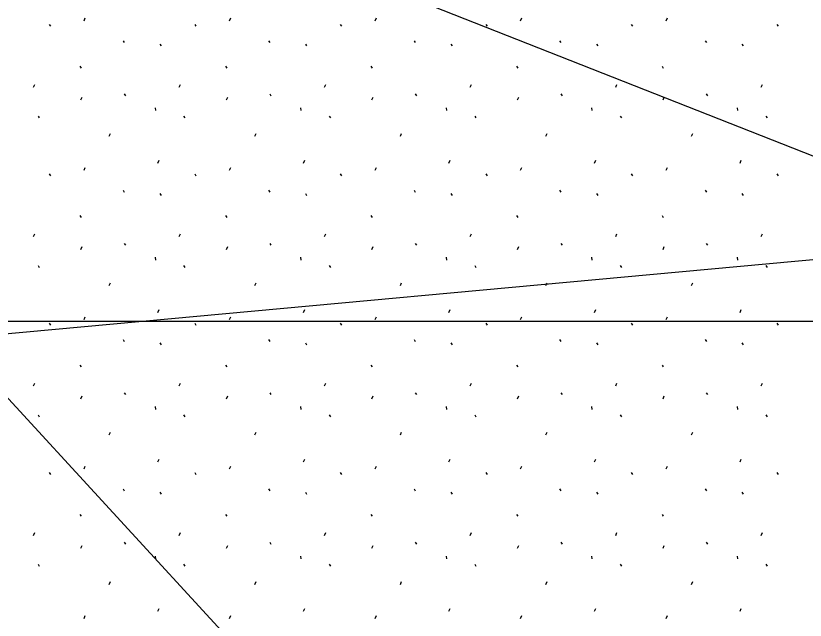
# Model space of a CAD drawing. Extents: x 419101 to 420177, y 4451541 to 4452254.
# Drawn here: x 420080.61 to 420089.61, y 4452011.03 to 4452017.92 of the extents above; entities that cross this region are included whole.
import ezdxf

# ---------------------------------------------------------------- set-up
doc = ezdxf.new("R2010")
doc.units = 0
for name, color, linetype in [('3_HALİHAZIR', 7, 'Continuous'), ('Level 1', 7, 'Continuous'), ('Level 61', 7, 'Continuous')]:
    doc.layers.add(name, color=color, linetype=linetype)

msp = doc.modelspace()

# ---------------------------------------------------------------- linework, layer by layer
at = {"layer": '3_HALİHAZIR'}
for p, q in [((420071.3375, 4452023.5505), (420088.1652, 4452005.2457)), ((420067.3846, 4452013.0899), (420092.1272, 4452015.3666))]:
    msp.add_line(p, q, dxfattribs=at)
msp.add_lwpolyline([(420067.3846, 4452013.0899), (420071.3375, 4452023.5505), (420092.1272, 4452015.3666), (420088.1652, 4452005.2457)], close=True, dxfattribs=at)
at = {"layer": 'Level 1'}
msp.add_lwpolyline([(420078.982, 4452029.221), (420094.216, 4452029.221), (420094.216, 4452014.436), (420078.982, 4452014.436)], close=True, dxfattribs=at)
at = {"layer": 'Level 61'}
for p, q in [((420081.3897, 4452017.8611), (420081.4039, 4452017.8931)), ((420083.0483, 4452017.8611), (420083.0625, 4452017.8931)), ((420084.7069, 4452017.8611), (420084.7211, 4452017.8931)), ((420086.3655, 4452017.8611), (420086.3797, 4452017.8931)), ((420088.0241, 4452017.8611), (420088.0383, 4452017.8931)), ((420080.9921, 4452017.8195), (420081.0063, 4452017.7983)), ((420082.6507, 4452017.8195), (420082.6649, 4452017.7983)), ((420084.3093, 4452017.8195), (420084.3235, 4452017.7983)), ((420085.9679, 4452017.8195), (420085.9821, 4452017.7983)), ((420087.6265, 4452017.8195), (420087.6407, 4452017.7983)), ((420089.2851, 4452017.8195), (420089.2993, 4452017.7983)), ((420081.8337, 4452017.6337), (420081.8479, 4452017.6123)), ((420082.2535, 4452017.5953), (420082.2677, 4452017.5739)), ((420083.4923, 4452017.6337), (420083.5065, 4452017.6123)), ((420083.9121, 4452017.5953), (420083.9263, 4452017.5739)), ((420085.1509, 4452017.6337), (420085.1651, 4452017.6123)), ((420085.5707, 4452017.5953), (420085.5849, 4452017.5739)), ((420086.8095, 4452017.6337), (420086.8237, 4452017.6123)), ((420087.2293, 4452017.5953), (420087.2435, 4452017.5739)), ((420088.4681, 4452017.6337), (420088.4823, 4452017.6123)), ((420088.8879, 4452017.5953), (420088.9021, 4452017.5739)), ((420081.3425, 4452017.3431), (420081.3567, 4452017.3217)), ((420083.0011, 4452017.3431), (420083.0153, 4452017.3217)), ((420084.6597, 4452017.3431), (420084.6739, 4452017.3217)), ((420086.3183, 4452017.3431), (420086.3325, 4452017.3217)), ((420087.9769, 4452017.3431), (420087.9911, 4452017.3217)), ((420080.8143, 4452017.1045), (420080.8285, 4452017.1363)), ((420082.4729, 4452017.1045), (420082.4871, 4452017.1363)), ((420084.1315, 4452017.1045), (420084.1457, 4452017.1363)), ((420085.7901, 4452017.1045), (420085.8043, 4452017.1363)), ((420087.4487, 4452017.1045), (420087.4629, 4452017.1363)), ((420089.1073, 4452017.1045), (420089.1215, 4452017.1363)), ((420081.3541, 4452016.9587), (420081.3685, 4452016.9907)), ((420081.8471, 4452017.0277), (420081.8613, 4452017.0063)), ((420083.0127, 4452016.9587), (420083.0271, 4452016.9907)), ((420083.5057, 4452017.0277), (420083.5199, 4452017.0063)), ((420084.6713, 4452016.9587), (420084.6857, 4452016.9907)), ((420085.1643, 4452017.0277), (420085.1785, 4452017.0063)), ((420086.3299, 4452016.9587), (420086.3443, 4452016.9907)), ((420086.8229, 4452017.0277), (420086.8371, 4452017.0063)), ((420087.9885, 4452016.9587), (420088.0029, 4452016.9907)), ((420088.4815, 4452017.0277), (420088.4957, 4452017.0063)), ((420082.1987, 4452016.8695), (420082.2023, 4452016.8375)), ((420083.8573, 4452016.8695), (420083.8609, 4452016.8375)), ((420085.5159, 4452016.8695), (420085.5195, 4452016.8375)), ((420087.1745, 4452016.8695), (420087.1781, 4452016.8375)), ((420088.8331, 4452016.8695), (420088.8367, 4452016.8375)), ((420080.8661, 4452016.7755), (420080.8801, 4452016.7541)), ((420082.5247, 4452016.7755), (420082.5387, 4452016.7541)), ((420084.1833, 4452016.7755), (420084.1973, 4452016.7541)), ((420085.8419, 4452016.7755), (420085.8559, 4452016.7541)), ((420087.5005, 4452016.7755), (420087.5145, 4452016.7541)), ((420089.1591, 4452016.7755), (420089.1731, 4452016.7541)), ((420081.6773, 4452016.5467), (420081.6917, 4452016.5787)), ((420083.3359, 4452016.5467), (420083.3503, 4452016.5787)), ((420084.9945, 4452016.5467), (420085.0089, 4452016.5787)), ((420086.6531, 4452016.5467), (420086.6675, 4452016.5787)), ((420088.3117, 4452016.5467), (420088.3261, 4452016.5787)), ((420082.2317, 4452016.2407), (420082.2457, 4452016.2727)), ((420083.8903, 4452016.2407), (420083.9043, 4452016.2727)), ((420085.5489, 4452016.2407), (420085.5629, 4452016.2727)), ((420087.2075, 4452016.2407), (420087.2215, 4452016.2727)), ((420088.8661, 4452016.2407), (420088.8801, 4452016.2727)), ((420081.3897, 4452016.1591), (420081.4039, 4452016.1911)), ((420083.0483, 4452016.1591), (420083.0625, 4452016.1911)), ((420084.7069, 4452016.1591), (420084.7211, 4452016.1911)), ((420086.3655, 4452016.1591), (420086.3797, 4452016.1911)), ((420088.0241, 4452016.1591), (420088.0383, 4452016.1911)), ((420080.9921, 4452016.1175), (420081.0063, 4452016.0963)), ((420082.6507, 4452016.1175), (420082.6649, 4452016.0963)), ((420084.3093, 4452016.1175), (420084.3235, 4452016.0963)), ((420085.9679, 4452016.1175), (420085.9821, 4452016.0963)), ((420087.6265, 4452016.1175), (420087.6407, 4452016.0963)), ((420089.2851, 4452016.1175), (420089.2993, 4452016.0963)), ((420081.8337, 4452015.9317), (420081.8479, 4452015.9103)), ((420082.2535, 4452015.8933), (420082.2677, 4452015.8719)), ((420083.4923, 4452015.9317), (420083.5065, 4452015.9103)), ((420083.9121, 4452015.8933), (420083.9263, 4452015.8719)), ((420085.1509, 4452015.9317), (420085.1651, 4452015.9103)), ((420085.5707, 4452015.8933), (420085.5849, 4452015.8719)), ((420086.8095, 4452015.9317), (420086.8237, 4452015.9103)), ((420087.2293, 4452015.8933), (420087.2435, 4452015.8719)), ((420088.4681, 4452015.9317), (420088.4823, 4452015.9103)), ((420088.8879, 4452015.8933), (420088.9021, 4452015.8719)), ((420081.3425, 4452015.6411), (420081.3567, 4452015.6197)), ((420083.0011, 4452015.6411), (420083.0153, 4452015.6197)), ((420084.6597, 4452015.6411), (420084.6739, 4452015.6197)), ((420086.3183, 4452015.6411), (420086.3325, 4452015.6197)), ((420087.9769, 4452015.6411), (420087.9911, 4452015.6197)), ((420080.8143, 4452015.4025), (420080.8285, 4452015.4343)), ((420082.4729, 4452015.4025), (420082.4871, 4452015.4343)), ((420084.1315, 4452015.4025), (420084.1457, 4452015.4343)), ((420085.7901, 4452015.4025), (420085.8043, 4452015.4343)), ((420087.4487, 4452015.4025), (420087.4629, 4452015.4343)), ((420089.1073, 4452015.4025), (420089.1215, 4452015.4343)), ((420081.3541, 4452015.2567), (420081.3685, 4452015.2887)), ((420081.8471, 4452015.3257), (420081.8613, 4452015.3043)), ((420083.0127, 4452015.2567), (420083.0271, 4452015.2887)), ((420083.5057, 4452015.3257), (420083.5199, 4452015.3043)), ((420084.6713, 4452015.2567), (420084.6857, 4452015.2887)), ((420085.1643, 4452015.3257), (420085.1785, 4452015.3043)), ((420086.3299, 4452015.2567), (420086.3443, 4452015.2887)), ((420086.8229, 4452015.3257), (420086.8371, 4452015.3043)), ((420087.9885, 4452015.2567), (420088.0029, 4452015.2887)), ((420088.4815, 4452015.3257), (420088.4957, 4452015.3043)), ((420082.1987, 4452015.1675), (420082.2023, 4452015.1355)), ((420083.8573, 4452015.1675), (420083.8609, 4452015.1355)), ((420085.5159, 4452015.1675), (420085.5195, 4452015.1355)), ((420087.1745, 4452015.1675), (420087.1781, 4452015.1355)), ((420088.8331, 4452015.1675), (420088.8367, 4452015.1355)), ((420080.8661, 4452015.0735), (420080.8801, 4452015.0521)), ((420082.5247, 4452015.0735), (420082.5387, 4452015.0521)), ((420084.1833, 4452015.0735), (420084.1973, 4452015.0521)), ((420085.8419, 4452015.0735), (420085.8559, 4452015.0521)), ((420087.5005, 4452015.0735), (420087.5145, 4452015.0521)), ((420089.1591, 4452015.0735), (420089.1731, 4452015.0521)), ((420081.6773, 4452014.8447), (420081.6917, 4452014.8767)), ((420083.3359, 4452014.8447), (420083.3503, 4452014.8767)), ((420084.9945, 4452014.8447), (420085.0089, 4452014.8767)), ((420086.6531, 4452014.8447), (420086.6675, 4452014.8767)), ((420088.3117, 4452014.8447), (420088.3261, 4452014.8767)), ((420082.2317, 4452014.5387), (420082.2457, 4452014.5707)), ((420083.8903, 4452014.5387), (420083.9043, 4452014.5707)), ((420085.5489, 4452014.5387), (420085.5629, 4452014.5707)), ((420087.2075, 4452014.5387), (420087.2215, 4452014.5707)), ((420088.8661, 4452014.5387), (420088.8801, 4452014.5707)), ((420081.3897, 4452014.4571), (420081.4039, 4452014.4891)), ((420083.0483, 4452014.4571), (420083.0625, 4452014.4891)), ((420084.7069, 4452014.4571), (420084.7211, 4452014.4891)), ((420086.3655, 4452014.4571), (420086.3797, 4452014.4891)), ((420088.0241, 4452014.4571), (420088.0383, 4452014.4891)), ((420080.9921, 4452014.4155), (420081.0063, 4452014.3943)), ((420082.6507, 4452014.4155), (420082.6649, 4452014.3943)), ((420084.3093, 4452014.4155), (420084.3235, 4452014.3943)), ((420085.9679, 4452014.4155), (420085.9821, 4452014.3943)), ((420087.6265, 4452014.4155), (420087.6407, 4452014.3943)), ((420089.2851, 4452014.4155), (420089.2993, 4452014.3943)), ((420081.8337, 4452014.2297), (420081.8479, 4452014.2083)), ((420082.2535, 4452014.1913), (420082.2677, 4452014.1699)), ((420083.4923, 4452014.2297), (420083.5065, 4452014.2083)), ((420083.9121, 4452014.1913), (420083.9263, 4452014.1699)), ((420085.1509, 4452014.2297), (420085.1651, 4452014.2083)), ((420085.5707, 4452014.1913), (420085.5849, 4452014.1699)), ((420086.8095, 4452014.2297), (420086.8237, 4452014.2083)), ((420087.2293, 4452014.1913), (420087.2435, 4452014.1699)), ((420088.4681, 4452014.2297), (420088.4823, 4452014.2083)), ((420088.8879, 4452014.1913), (420088.9021, 4452014.1699)), ((420081.3425, 4452013.9391), (420081.3567, 4452013.9177)), ((420083.0011, 4452013.9391), (420083.0153, 4452013.9177)), ((420084.6597, 4452013.9391), (420084.6739, 4452013.9177)), ((420086.3183, 4452013.9391), (420086.3325, 4452013.9177)), ((420087.9769, 4452013.9391), (420087.9911, 4452013.9177)), ((420080.8143, 4452013.7005), (420080.8285, 4452013.7323)), ((420082.4729, 4452013.7005), (420082.4871, 4452013.7323)), ((420084.1315, 4452013.7005), (420084.1457, 4452013.7323)), ((420085.7901, 4452013.7005), (420085.8043, 4452013.7323)), ((420087.4487, 4452013.7005), (420087.4629, 4452013.7323)), ((420089.1073, 4452013.7005), (420089.1215, 4452013.7323)), ((420081.3541, 4452013.5547), (420081.3685, 4452013.5867)), ((420081.8471, 4452013.6237), (420081.8613, 4452013.6023)), ((420083.0127, 4452013.5547), (420083.0271, 4452013.5867)), ((420083.5057, 4452013.6237), (420083.5199, 4452013.6023)), ((420084.6713, 4452013.5547), (420084.6857, 4452013.5867)), ((420085.1643, 4452013.6237), (420085.1785, 4452013.6023)), ((420086.3299, 4452013.5547), (420086.3443, 4452013.5867)), ((420086.8229, 4452013.6237), (420086.8371, 4452013.6023)), ((420087.9885, 4452013.5547), (420088.0029, 4452013.5867)), ((420088.4815, 4452013.6237), (420088.4957, 4452013.6023)), ((420082.1987, 4452013.4655), (420082.2023, 4452013.4335)), ((420083.8573, 4452013.4655), (420083.8609, 4452013.4335)), ((420085.5159, 4452013.4655), (420085.5195, 4452013.4335)), ((420087.1745, 4452013.4655), (420087.1781, 4452013.4335)), ((420088.8331, 4452013.4655), (420088.8367, 4452013.4335)), ((420080.8661, 4452013.3715), (420080.8801, 4452013.3501)), ((420082.5247, 4452013.3715), (420082.5387, 4452013.3501)), ((420084.1833, 4452013.3715), (420084.1973, 4452013.3501)), ((420085.8419, 4452013.3715), (420085.8559, 4452013.3501)), ((420087.5005, 4452013.3715), (420087.5145, 4452013.3501)), ((420089.1591, 4452013.3715), (420089.1731, 4452013.3501)), ((420081.6773, 4452013.1427), (420081.6917, 4452013.1747)), ((420083.3359, 4452013.1427), (420083.3503, 4452013.1747)), ((420084.9945, 4452013.1427), (420085.0089, 4452013.1747)), ((420086.6531, 4452013.1427), (420086.6675, 4452013.1747)), ((420088.3117, 4452013.1427), (420088.3261, 4452013.1747)), ((420082.2317, 4452012.8367), (420082.2457, 4452012.8687)), ((420083.8903, 4452012.8367), (420083.9043, 4452012.8687)), ((420085.5489, 4452012.8367), (420085.5629, 4452012.8687)), ((420087.2075, 4452012.8367), (420087.2215, 4452012.8687)), ((420088.8661, 4452012.8367), (420088.8801, 4452012.8687)), ((420081.3897, 4452012.7551), (420081.4039, 4452012.7871)), ((420083.0483, 4452012.7551), (420083.0625, 4452012.7871)), ((420084.7069, 4452012.7551), (420084.7211, 4452012.7871)), ((420086.3655, 4452012.7551), (420086.3797, 4452012.7871)), ((420088.0241, 4452012.7551), (420088.0383, 4452012.7871)), ((420080.9921, 4452012.7135), (420081.0063, 4452012.6923)), ((420082.6507, 4452012.7135), (420082.6649, 4452012.6923)), ((420084.3093, 4452012.7135), (420084.3235, 4452012.6923)), ((420085.9679, 4452012.7135), (420085.9821, 4452012.6923)), ((420087.6265, 4452012.7135), (420087.6407, 4452012.6923)), ((420089.2851, 4452012.7135), (420089.2993, 4452012.6923)), ((420081.8337, 4452012.5277), (420081.8479, 4452012.5063)), ((420082.2535, 4452012.4893), (420082.2677, 4452012.4679)), ((420083.4923, 4452012.5277), (420083.5065, 4452012.5063)), ((420083.9121, 4452012.4893), (420083.9263, 4452012.4679)), ((420085.1509, 4452012.5277), (420085.1651, 4452012.5063)), ((420085.5707, 4452012.4893), (420085.5849, 4452012.4679)), ((420086.8095, 4452012.5277), (420086.8237, 4452012.5063)), ((420087.2293, 4452012.4893), (420087.2435, 4452012.4679)), ((420088.4681, 4452012.5277), (420088.4823, 4452012.5063)), ((420088.8879, 4452012.4893), (420088.9021, 4452012.4679)), ((420081.3425, 4452012.2371), (420081.3567, 4452012.2157)), ((420083.0011, 4452012.2371), (420083.0153, 4452012.2157)), ((420084.6597, 4452012.2371), (420084.6739, 4452012.2157)), ((420086.3183, 4452012.2371), (420086.3325, 4452012.2157)), ((420087.9769, 4452012.2371), (420087.9911, 4452012.2157)), ((420080.8143, 4452011.9985), (420080.8285, 4452012.0303)), ((420082.4729, 4452011.9985), (420082.4871, 4452012.0303)), ((420084.1315, 4452011.9985), (420084.1457, 4452012.0303)), ((420085.7901, 4452011.9985), (420085.8043, 4452012.0303)), ((420087.4487, 4452011.9985), (420087.4629, 4452012.0303)), ((420089.1073, 4452011.9985), (420089.1215, 4452012.0303)), ((420081.8471, 4452011.9217), (420081.8613, 4452011.9003)), ((420083.5057, 4452011.9217), (420083.5199, 4452011.9003)), ((420085.1643, 4452011.9217), (420085.1785, 4452011.9003)), ((420086.8229, 4452011.9217), (420086.8371, 4452011.9003)), ((420088.4815, 4452011.9217), (420088.4957, 4452011.9003)), ((420081.3541, 4452011.8527), (420081.3685, 4452011.8847)), ((420083.0127, 4452011.8527), (420083.0271, 4452011.8847)), ((420084.6713, 4452011.8527), (420084.6857, 4452011.8847)), ((420086.3299, 4452011.8527), (420086.3443, 4452011.8847)), ((420087.9885, 4452011.8527), (420088.0029, 4452011.8847)), ((420082.1987, 4452011.7635), (420082.2023, 4452011.7315)), ((420083.8573, 4452011.7635), (420083.8609, 4452011.7315)), ((420085.5159, 4452011.7635), (420085.5195, 4452011.7315)), ((420087.1745, 4452011.7635), (420087.1781, 4452011.7315)), ((420088.8331, 4452011.7635), (420088.8367, 4452011.7315)), ((420080.8661, 4452011.6695), (420080.8801, 4452011.6481)), ((420082.5247, 4452011.6695), (420082.5387, 4452011.6481)), ((420084.1833, 4452011.6695), (420084.1973, 4452011.6481)), ((420085.8419, 4452011.6695), (420085.8559, 4452011.6481)), ((420087.5005, 4452011.6695), (420087.5145, 4452011.6481)), ((420089.1591, 4452011.6695), (420089.1731, 4452011.6481)), ((420081.6773, 4452011.4407), (420081.6917, 4452011.4727)), ((420083.3359, 4452011.4407), (420083.3503, 4452011.4727)), ((420084.9945, 4452011.4407), (420085.0089, 4452011.4727)), ((420086.6531, 4452011.4407), (420086.6675, 4452011.4727)), ((420088.3117, 4452011.4407), (420088.3261, 4452011.4727)), ((420082.2317, 4452011.1347), (420082.2457, 4452011.1667)), ((420083.8903, 4452011.1347), (420083.9043, 4452011.1667)), ((420085.5489, 4452011.1347), (420085.5629, 4452011.1667)), ((420087.2075, 4452011.1347), (420087.2215, 4452011.1667)), ((420088.8661, 4452011.1347), (420088.8801, 4452011.1667)), ((420081.3897, 4452011.0531), (420081.4039, 4452011.0851)), ((420083.0483, 4452011.0531), (420083.0625, 4452011.0851)), ((420084.7069, 4452011.0531), (420084.7211, 4452011.0851)), ((420086.3655, 4452011.0531), (420086.3797, 4452011.0851)), ((420088.0241, 4452011.0531), (420088.0383, 4452011.0851))]:
    msp.add_line(p, q, dxfattribs=at)

doc.saveas('drawing.dxf')
